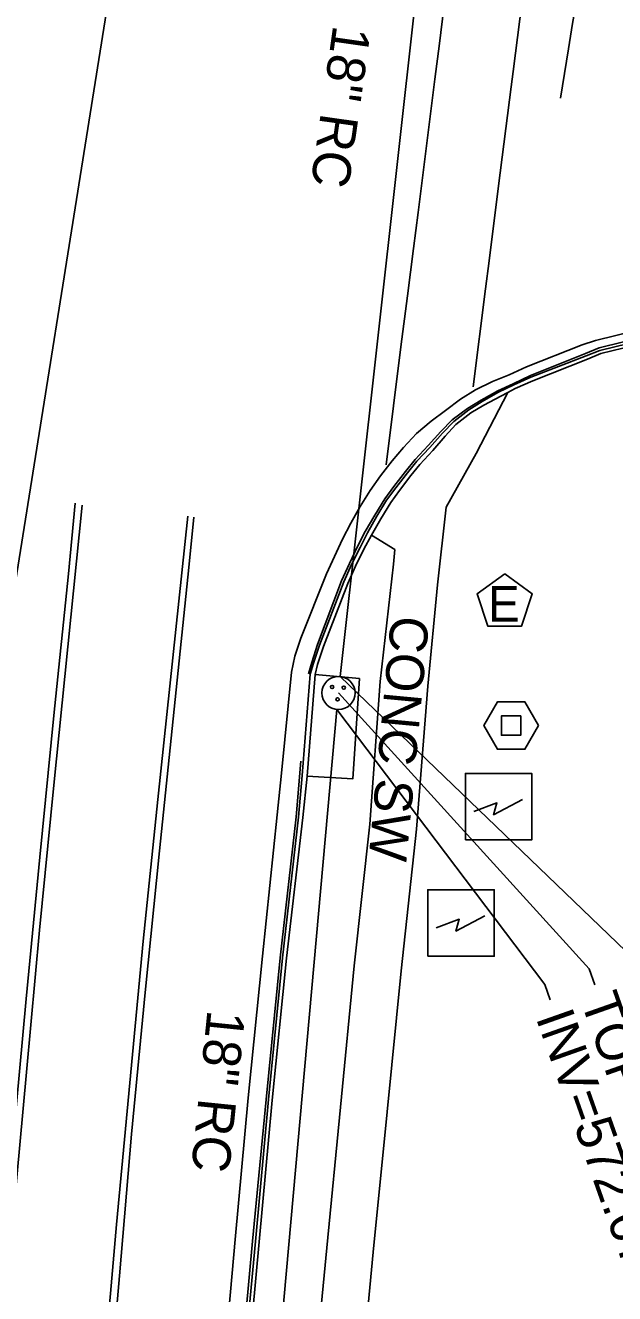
# Model space of a CAD drawing. Extents: x 2004847 to 2009016, y 1134161 to 1140101.
# Drawn here: x 2007539.3 to 2007601.4, y 1137837.3 to 1137970.9 of the extents above; entities that cross this region are included whole.
import ezdxf

# ---------------------------------------------------------------- set-up
doc = ezdxf.new("R2010")
doc.units = 0
for name, color, linetype in [('RD_EX_Conc', 7, 'Continuous'), ('RD_EX_Curb', 7, 'Continuous'), ('RD_EX_DR_Inlet', 7, 'Continuous'), ('RD_EX_DR_Inlet_txCode', 7, 'Continuous'), ('RD_EX_DR_Pipe', 7, 'Continuous'), ('RD_EX_DR_Pipe_txCode', 7, 'Continuous'), ('RD_EX_Pavement_Markings', 7, 'Continuous'), ('RD_EX_Road', 7, 'Continuous'), ('RD_EX_SU_Elec', 7, 'Continuous'), ('RD_EX_SU_Sewer', 7, 'Continuous'), ('RD_EX_UT', 7, 'Continuous'), ('RD_Sketch3', 7, 'Continuous')]:
    doc.layers.add(name, color=color, linetype=linetype)

msp = doc.modelspace()

# ---------------------------------------------------------------- linework, layer by layer
at = {"layer": 'RD_EX_Conc'}
for points in [[(2007573.7, 1137745.82), (2007569.36, 1137757.82), (2007570.08, 1137768.96), (2007571.02, 1137782.13), (2007571.97, 1137797.1), (2007573.14, 1137811.91), (2007574.55, 1137826.77), (2007575.97, 1137841.68), (2007577.43, 1137856.48), (2007578.9, 1137871.32), (2007580.54, 1137886.25), (2007581.71, 1137901.32), (2007582.76, 1137912), (2007583.67, 1137920.17), (2007586.83, 1137925.84), (2007590.17, 1137932.27)], [(2007560.95, 1137756.8), (2007564.57, 1137758.19), (2007565.28, 1137769.23), (2007566.14, 1137782.5), (2007567.08, 1137797.47), (2007568.25, 1137812.32), (2007569.65, 1137827.21), (2007571.08, 1137842.13), (2007572.53, 1137856.97), (2007573.97, 1137871.85), (2007575.6, 1137886.77), (2007576.69, 1137901.81), (2007578.12, 1137914.16), (2007578.24, 1137915.71), (2007575.78, 1137917.23)]]:
    msp.add_lwpolyline(points, dxfattribs=at)
at = {"layer": 'RD_EX_Curb'}
for points in [[(2007599.76, 1137936.96), (2007614.88, 1137940.69), (2007633.71, 1137941.49), (2007652.5, 1137938.64)], [(2007599.83, 1137936.69), (2007614.94, 1137940.37), (2007633.74, 1137941.2), (2007652.49, 1137938.35)], [(2007599.96, 1137936.37), (2007615.02, 1137940.02), (2007633.72, 1137940.81), (2007652.43, 1137938.01)], [(2007569.17, 1137902.61), (2007569.5, 1137903.81), (2007570.11, 1137905.72), (2007572.63, 1137912.43), (2007573.46, 1137914.25), (2007574.33, 1137916.05), (2007575.13, 1137917.61), (2007576.15, 1137919.33), (2007577.19, 1137921.04), (2007578.16, 1137922.37), (2007579.38, 1137923.95), (2007580.4, 1137925.19), (2007581.76, 1137926.66), (2007583.11, 1137928.14), (2007584.3, 1137929.39), (2007585.9, 1137930.59), (2007587.35, 1137931.47), (2007589.1, 1137932.43), (2007590.72, 1137933.19), (2007592.53, 1137934.04), (2007598.33, 1137936.37), (2007599.76, 1137936.96)], [(2007562.17, 1137827.88), (2007563.58, 1137842.81), (2007564.95, 1137857.75), (2007566.42, 1137872.68), (2007568.11, 1137887.52), (2007568.49, 1137891.91), (2007569.33, 1137902.59), (2007569.69, 1137903.74), (2007570.31, 1137905.64), (2007572.86, 1137912.32), (2007573.69, 1137914.14), (2007574.58, 1137915.94), (2007575.36, 1137917.47), (2007576.34, 1137919.22), (2007577.38, 1137920.93), (2007578.34, 1137922.22), (2007579.57, 1137923.8), (2007580.56, 1137925.02), (2007581.93, 1137926.48), (2007583.26, 1137927.99), (2007584.45, 1137929.19), (2007586.03, 1137930.42), (2007587.44, 1137931.3), (2007589.18, 1137932.28), (2007590.77, 1137933.06), (2007592.59, 1137933.89), (2007598.41, 1137936.14), (2007599.83, 1137936.69)], [(2007562.59, 1137827.84), (2007563.94, 1137842.78), (2007565.34, 1137857.71), (2007566.83, 1137872.64), (2007568.57, 1137887.47), (2007569.02, 1137891.85), (2007569.85, 1137902.54), (2007570.09, 1137903.59), (2007570.72, 1137905.49), (2007573.3, 1137912.12), (2007574.09, 1137913.95), (2007574.98, 1137915.75), (2007575.78, 1137917.23), (2007576.77, 1137918.96), (2007577.81, 1137920.67), (2007578.73, 1137921.92), (2007579.95, 1137923.51), (2007580.89, 1137924.67), (2007582.26, 1137926.14), (2007583.56, 1137927.67), (2007584.67, 1137928.89), (2007586.25, 1137930.11), (2007587.64, 1137930.94), (2007589.41, 1137931.87), (2007590.17, 1137932.27), (2007590.94, 1137932.67), (2007592.77, 1137933.48), (2007598.54, 1137935.79), (2007599.96, 1137936.37)], [(2007558.52, 1137783.05), (2007558.77, 1137786.82), (2007559.49, 1137798.02), (2007560.63, 1137812.96), (2007561.9, 1137827.9), (2007563.27, 1137842.84), (2007564.68, 1137857.77), (2007566.18, 1137872.7), (2007567.84, 1137887.54), (2007568.34, 1137893.4)]]:
    msp.add_lwpolyline(points, dxfattribs=at)
at = {"layer": 'RD_EX_DR_Inlet'}
msp.add_line((2007569.85, 1137902.54), (2007574.51, 1137902.13), dxfattribs=at)
msp.add_lwpolyline([(2007574.51, 1137902.13), (2007573.82, 1137891.55), (2007569.02, 1137891.85)], dxfattribs=at)
for centre, radius in [((2007572.31, 1137900.6), 1.75), ((2007571.64, 1137901.23), 0.175), ((2007572.87, 1137901.16), 0.175), ((2007572.22, 1137899.93), 0.175)]:
    msp.add_circle(centre, radius, dxfattribs=at)
at = {"layer": 'RD_EX_DR_Inlet_txCode'}
for points in [[(2007572.5, 1137902.33), (2007603.5, 1137872.53), (2007603.9, 1137871.4)], [(2007572.31, 1137900.6), (2007598.72, 1137871.53), (2007599.31, 1137869.85)], [(2007572.15, 1137898.86), (2007594.06, 1137869.88), (2007594.63, 1137868.26)]]:
    msp.add_lwpolyline(points, dxfattribs=at)
at = {"layer": 'RD_EX_DR_Pipe'}
for p, q in [((2007584.78, 1138013.08), (2007572.5, 1137902.33)), ((2007572.15, 1137898.86), (2007561.78, 1137783.44))]:
    msp.add_line(p, q, dxfattribs=at)
at = {"layer": 'RD_EX_Pavement_Markings'}
for points in [[(2007577.33, 1137924.65), (2007578.88, 1137937.08), (2007579.57, 1137942.45), (2007580.21, 1137947.43), (2007580.7, 1137951.23), (2007582.47, 1137965.29), (2007582.94, 1137969.05), (2007584.06, 1137978.03), (2007584.65, 1137982.82), (2007584.93, 1137985.03), (2007585.46, 1137989.35), (2007585.94, 1137993.23), (2007587.41, 1138004.4)], [(2007594.28, 1137994.74), (2007594.04, 1137992.77), (2007593.83, 1137991.01), (2007593.09, 1137984.93), (2007592.77, 1137982.39), (2007590.7, 1137966.08), (2007590.49, 1137964.47), (2007589.16, 1137954.03), (2007588.17, 1137946.13), (2007587.8, 1137943.17), (2007586.5, 1137932.87)], [(2007595.71, 1137963.29), (2007596.54, 1137968.49), (2007596.96, 1137971.15), (2007598.01, 1137976.98), (2007598.64, 1137980.47), (2007599.02, 1137983.05), (2007599.8, 1137988.38)], [(2007533.13, 1137793.38), (2007534.25, 1137808.59), (2007535.43, 1137823.54), (2007536.68, 1137838.49), (2007538.03, 1137853.43), (2007539.41, 1137868.37), (2007540.85, 1137883.3), (2007542.33, 1137898.22), (2007543.87, 1137913.14), (2007544.58, 1137920.59)], [(2007545.3, 1137920.38), (2007543.81, 1137905.45), (2007542.28, 1137890.53), (2007540.8, 1137875.6), (2007539.43, 1137860.66), (2007538.07, 1137845.73), (2007536.75, 1137830.78), (2007535.54, 1137815.83), (2007534.37, 1137801.3)], [(2007556.44, 1137919.22), (2007554.86, 1137904.3), (2007553.29, 1137889.38), (2007551.75, 1137874.46), (2007550.33, 1137859.53), (2007548.94, 1137844.6), (2007547.63, 1137829.65), (2007546.46, 1137814.7), (2007545.28, 1137799.3)], [(2007545.57, 1137793.82), (2007546.79, 1137809.27), (2007547.95, 1137824.23), (2007549.23, 1137839.17), (2007550.52, 1137854.12), (2007551.93, 1137869.05), (2007553.46, 1137883.97), (2007555, 1137898.89), (2007556.55, 1137913.81), (2007557.08, 1137919.12)]]:
    msp.add_lwpolyline(points, dxfattribs=at)
at = {"layer": 'RD_EX_Road'}
for points in [[(2007599.4, 1137937.75), (2007614.79, 1137941.53), (2007633.77, 1137942.34), (2007652.71, 1137939.53)], [(2007560.09, 1137828.06), (2007561.43, 1137843), (2007562.8, 1137857.94), (2007564.29, 1137872.87), (2007565.86, 1137887.76), (2007566.32, 1137892.15), (2007567.36, 1137902.81), (2007567.71, 1137904.48), (2007568.35, 1137906.38), (2007571.06, 1137913.17), (2007571.89, 1137914.99), (2007572.73, 1137916.81), (2007573.61, 1137918.51), (2007574.6, 1137920.24), (2007575.64, 1137921.95), (2007576.75, 1137923.47), (2007577.98, 1137925.05), (2007579.17, 1137926.48), (2007580.53, 1137927.95), (2007582.06, 1137929.24), (2007583.57, 1137930.37), (2007585.17, 1137931.56), (2007586.76, 1137932.54), (2007588.55, 1137933.43), (2007590.31, 1137934.14), (2007592.13, 1137934.97), (2007597.98, 1137937.3), (2007599.4, 1137937.75)]]:
    msp.add_lwpolyline(points, dxfattribs=at)
at = {"layer": 'RD_EX_SU_Elec'}
msp.add_lwpolyline([(2007589.82, 1137913.16), (2007586.92, 1137911.05), (2007588.03, 1137907.64), (2007591.61, 1137907.64), (2007592.72, 1137911.05)], close=True, dxfattribs=at)
at = {"layer": 'RD_EX_SU_Sewer'}
for points in [[(2007593.39, 1137897.16), (2007591.95, 1137899.66), (2007589.06, 1137899.66), (2007587.62, 1137897.16), (2007589.06, 1137894.67), (2007591.95, 1137894.67)], [(2007591.52, 1137898.18), (2007589.48, 1137898.18), (2007589.48, 1137896.14), (2007591.52, 1137896.14)]]:
    msp.add_lwpolyline(points, close=True, dxfattribs=at)
at = {"layer": 'RD_EX_UT'}
msp.add_line((2007536.83, 1137903.27), (2007600.86, 1138303.84), dxfattribs=at)
for points in [[(2007585.68, 1137885.12), (2007585.68, 1137892.12), (2007592.68, 1137892.12), (2007592.68, 1137885.12)], [(2007581.72, 1137872.86), (2007581.72, 1137879.86), (2007588.72, 1137879.86), (2007588.72, 1137872.86)]]:
    msp.add_lwpolyline(points, close=True, dxfattribs=at)
for points in [[(2007586.57, 1137888.11), (2007589, 1137889.01), (2007588.65, 1137887.77), (2007591.7, 1137889.36)], [(2007582.62, 1137875.86), (2007585.04, 1137876.76), (2007584.69, 1137875.51), (2007587.74, 1137877.1)]]:
    msp.add_lwpolyline(points, dxfattribs=at)

# ---------------------------------------------------------------- texts
at = {"layer": 'RD_EX_DR_Inlet_txCode'}
for s, p in [("TOP=578.05'", (2007597.78, 1137868.2)), ("INV=572.67'", (2007593.07, 1137866.4))]:
    msp.add_text(s, height=4, rotation=289.4494, dxfattribs=at).set_placement(p)
at = {"layer": 'RD_EX_DR_Pipe_txCode'}
for rotation, p in [(261.9539, (2007571.77, 1137971.06)), (264.1913, (2007558.52, 1137867.28))]:
    msp.add_text('18" RC', height=4, rotation=rotation, dxfattribs=at).set_placement(p)
at = {"layer": 'RD_EX_SU_Elec'}
msp.add_text('E', height=3.75, dxfattribs=at).set_placement((2007588.07, 1137908.11))
at = {"layer": 'RD_Sketch3'}
msp.add_text('CONC SW', height=4, rotation=264.6449, dxfattribs=at).set_placement((2007577.89, 1137908.85))

doc.saveas('drawing.dxf')
